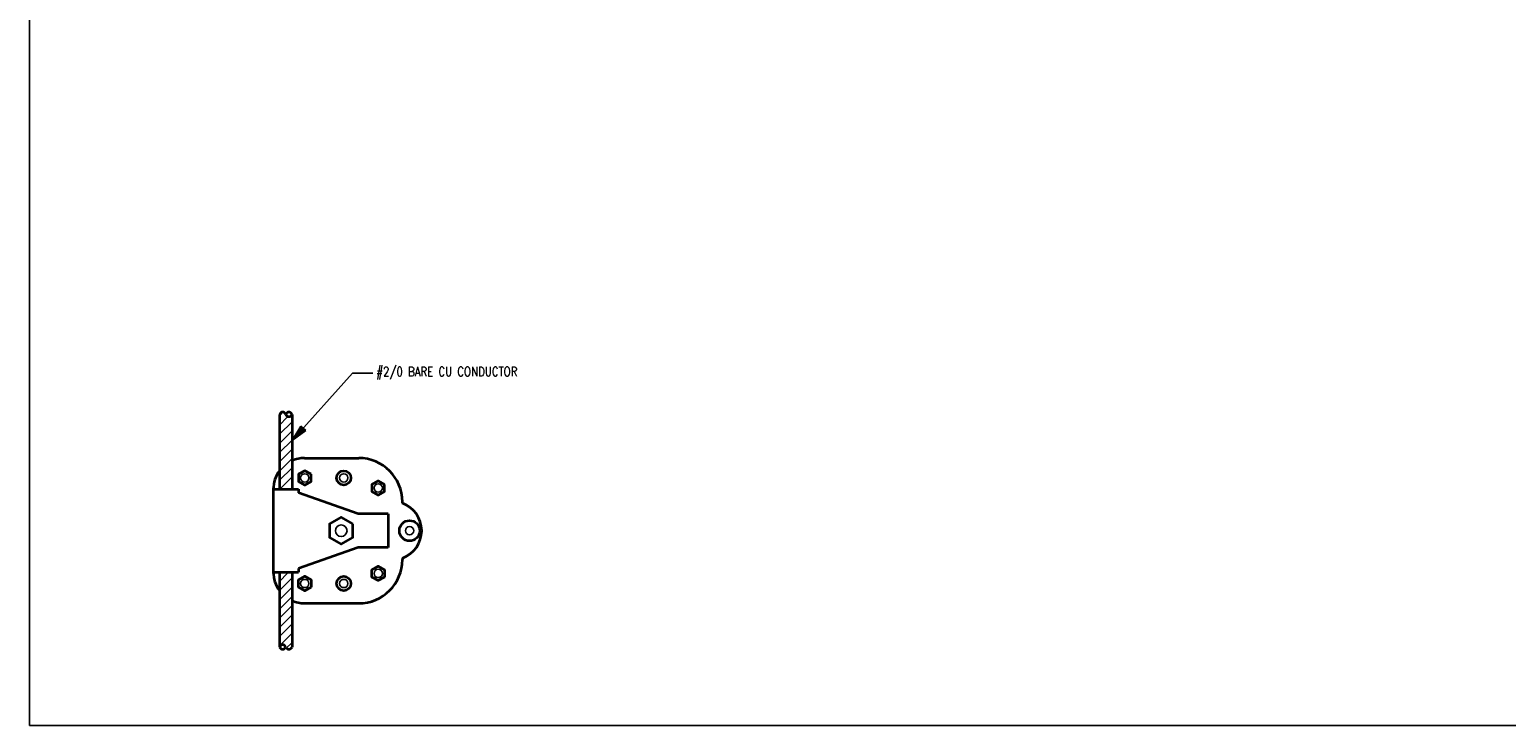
# Model space of a CAD drawing. Header units: inches. Extents: x -9715 to 32893, y -15613 to -1138.
# Tile 360 of 380: x 19762 to 23560, y -14196 to -12407. Entities that reach past the tile are written whole.
import ezdxf

# ---------------------------------------------------------------- set-up
doc = ezdxf.new("R2010")
doc.units = ezdxf.units.IN
doc.header["$MEASUREMENT"] = 0
doc.layers.get('0').update_dxf_attribs({"color": 252})
doc.layers.get('DEFPOINTS').update_dxf_attribs({"color": 11})
doc.layers.add('E-ANNO-TEXT', color=3, linetype='Continuous')
doc.layers.add('E-DETL-FINE', color=8, linetype='Continuous')
doc.layers.add('E-DETL-1LINE', color=150, linetype='Continuous', lineweight=35)
doc.layers.add('E-ELEC-WIRE', color=133, linetype='Continuous', lineweight=25)
doc.styles.add('Arial8', font='romans.shx', dxfattribs={"width": 0.8, "height": 0.125})
doc.styles.get("Standard").update_dxf_attribs({"font": 'romans.shx', "width": 0.8})
doc.dimstyles.new('3-16to1Dim8', dxfattribs={"dimtxt": 12, "dimasz": 0.0625, "dimexe": 0.0625, "dimexo": 0.0625, "dimgap": 0.03125, "dimtad": 1, "dimdec": 4, "dimlfac": 64, "dimzin": 3, "dimdsep": 46, "dimlunit": 4, "dimtxsty": 'Arial8', "dimcen": 0.09375, "dimclrd": 256, "dimclrt": 256, "dimadec": 0, "dimazin": 1, "dimtfac": 1, "dimtdec": 4, "dimtofl": 0, "dimtmove": 0, "dimatfit": 3, "dimfxl": 1, "dimfrac": 1, "dimtolj": 1, "dimtzin": 0, "dimlwd": -1, "dimarcsym": 0})

# ---------------------------------------------------------------- blocks, each defined once
blk = doc.blocks.new('*X825')
at = {"color": 0}
for p, q in [((2706.8, 726.9), (2714.6, 734.7)), ((2706.8, 718.1), (2718.9, 730.2)), ((2706.8, 709.2), (2718.9, 721.3)), ((2706.8, 700.4), (2718.9, 712.5)), ((2706.8, 691.6), (2718.9, 703.7)), ((2706.8, 682.7), (2718.9, 694.8)), ((2706.8, 673.9), (2718.9, 686)), ((2706.8, 665), (2718.9, 677.1)), ((2713, 662.4), (2718.9, 668.3))]:
    blk.add_line(p, q, dxfattribs=at)
blk = doc.blocks.new('*X826')
at = {"color": 0}
for p, q in [((2706.8, 886), (2709.1, 888.3)), ((2706.8, 877.2), (2714.2, 884.6)), ((2706.8, 868.3), (2718.9, 880.4)), ((2706.8, 859.5), (2718.9, 871.6)), ((2706.8, 850.7), (2718.9, 862.8)), ((2706.8, 841.8), (2718.9, 853.9)), ((2706.8, 833), (2718.9, 845.1)), ((2706.8, 824.1), (2718.9, 836.2)), ((2706.8, 815.3), (2718.9, 827.4))]:
    blk.add_line(p, q, dxfattribs=at)
blk = doc.blocks.new('ARROW1')
at = {"ltscale": 3}
blk.add_hatch(color=256, dxfattribs=at).paths.add_polyline_path([(-1.7, -0.34), (-1.7, 0.35), (0, 0)])
for points in [[(0, 0), (-1.7, 0.35)], [(0, 0), (-1.7, -0.34)]]:
    blk.add_lwpolyline(points, dxfattribs=at)
at = {"layer": 'E-ELEC-WIRE', "ltscale": 3}
blk.add_lwpolyline([(-1.7, -0.34), (-1.7, 0.35)], dxfattribs=at)

msp = doc.modelspace()

# ---------------------------------------------------------------- linework, layer by layer
at = {"layer": 'DEFPOINTS'}
msp.add_lwpolyline([(19761.83925, -14195.5323), (26723.63451, -14195.5323), (26723.63451, -9701.62321), (19761.83925, -9701.62321)], close=True, dxfattribs=at)
at = {"layer": 'E-DETL-1LINE'}
for p, q in [((20404.65321, -13395.93579), (20404.65321, -13588.53579)), ((20436.98942, -13395.93579), (20436.98942, -13588.53579)), ((20468.85321, -13508.28579), (20608.25111, -13508.28579)), ((20388.60321, -13588.53579), (20388.60321, -13801.28652)), ((20388.60321, -13588.53579), (20453.03942, -13588.53579)), ((20453.03942, -13588.53579), (20453.03942, -13597.96291)), ((20606.61004, -13651.70919), (20453.03942, -13597.96291)), ((20720.60111, -13624.21592), (20720.60111, -13620.63579)), ((20684.22098, -13651.70919), (20606.61004, -13651.70919)), ((20684.22098, -13651.70919), (20684.22098, -13738.11312)), ((20606.61004, -13738.11312), (20453.03942, -13791.8594)), ((20684.22098, -13738.11312), (20606.61004, -13738.11312)), ((20720.60111, -13765.60639), (20720.60111, -13769.18652)), ((20388.60321, -13801.28652), (20453.03942, -13801.28652)), ((20404.65321, -13801.28652), (20404.65321, -13993.88652)), ((20404.65321, -13801.28652), (20436.98942, -13801.28652)), ((20436.98942, -13801.28652), (20436.98942, -13993.88652)), ((20453.03942, -13791.8594), (20453.03942, -13801.28652)), ((20468.85321, -13881.53652), (20608.25111, -13881.53652))]:
    msp.add_line(p, q, dxfattribs=at)
for points in [[(20485.6393, -13549.91714), (20469.5893, -13540.65067), (20453.5393, -13549.91714), (20453.5393, -13568.45008), (20469.5893, -13577.71655), (20485.6393, -13568.45008)], [(20674.50216, -13575.79995), (20658.45216, -13566.53347), (20642.40216, -13575.79995), (20642.40216, -13594.33289), (20658.45216, -13603.59936), (20674.50216, -13594.33289)], [(20593.12792, -13677.63037), (20563.19672, -13660.34958), (20533.26552, -13677.63037), (20533.26552, -13712.19194), (20563.19672, -13729.47273), (20593.12792, -13712.19194)], [(20485.6393, -13839.90517), (20469.5893, -13849.17164), (20453.5393, -13839.90517), (20453.5393, -13821.37223), (20469.5893, -13812.10575), (20485.6393, -13821.37223)], [(20674.50216, -13814.02236), (20658.45216, -13823.28883), (20642.40216, -13814.02236), (20642.40216, -13795.48942), (20658.45216, -13786.22295), (20674.50216, -13795.48942)]]:
    msp.add_lwpolyline(points, close=True, dxfattribs=at)
for centre, radius in [((20569.88362, -13559.18361), 18.53294), ((20739.04799, -13694.91115), 26.19529), ((20569.88362, -13830.6387), 18.53294)]:
    msp.add_circle(centre, radius, dxfattribs=at)
for centre, radius, start, end in [((20412.73726, -13398.76038), 8.56331, 19.25955588, 160.74044412), ((20428.90537, -13398.76038), 8.56331, 19.25955588, 160.74044412), ((20428.90537, -13393.1112), 8.56331, 199.25955588, 340.74044412), ((20468.85321, -13588.53579), 80.25, 90, 113.39429652), ((20608.25111, -13620.63579), 112.35, 0, 90), ((20468.85321, -13588.53579), 80.25, 143.13010235, 180), ((20695.00702, -13694.91115), 75.18559, 289.90198271, 70.09801729), ((20608.25111, -13769.18652), 112.35, 270, 0), ((20468.85321, -13801.28652), 80.25, 180, 216.86989765), ((20468.85321, -13801.28652), 80.25, 246.60570348, 270), ((20412.73726, -13996.71111), 8.56331, 19.25955588, 160.74044412), ((20412.73726, -13991.06193), 8.56331, 199.25955588, 340.74044412), ((20428.90537, -13991.06193), 8.56331, 199.25955588, 340.74044412)]:
    msp.add_arc(centre, radius, start, end, dxfattribs=at)
at = {"layer": 'E-DETL-FINE'}
for centre, radius in [((20469.5893, -13559.18361), 10.7), ((20569.88362, -13559.18361), 10.7), ((20658.45216, -13585.06642), 10.7), ((20563.19672, -13694.91115), 14.9656), ((20739.04799, -13694.91115), 10.7), ((20469.5893, -13830.6387), 10.7), ((20569.88362, -13830.6387), 10.7), ((20658.45216, -13804.75589), 10.7)]:
    msp.add_circle(centre, radius, dxfattribs=at)

# ---------------------------------------------------------------- block references
at = {"layer": 'E-DETL-FINE', "xscale": 2.674999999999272, "yscale": 2.675000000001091, "zscale": 2.675}
for name in ['*X826', '*X825']:
    msp.add_blockref(name, (13163.91734, -15769.77322), dxfattribs=at)

# ---------------------------------------------------------------- texts
at = {"layer": 'E-ANNO-TEXT', "insert": (20653.59254, -13273.98759), "char_height": 24, "width": 619.6617198, "attachment_point": 1}
msp.add_mtext('#2/0 BARE CU CONDUCTOR', dxfattribs=at)

# ---------------------------------------------------------------- leaders
at = {"layer": 'E-ANNO-TEXT', "ltscale": 100}
msp.add_leader([(20437.29343, -13463.41608), (20592.53873, -13289.61243), (20644.34659, -13289.61243)], dimstyle='3-16to1Dim8', override={"dimscale": 50, "dimasz": 0.5, "dimtad": 0, "dimldrblk": 'ARROW1'}, dxfattribs=at)

doc.saveas('drawing.dxf')
